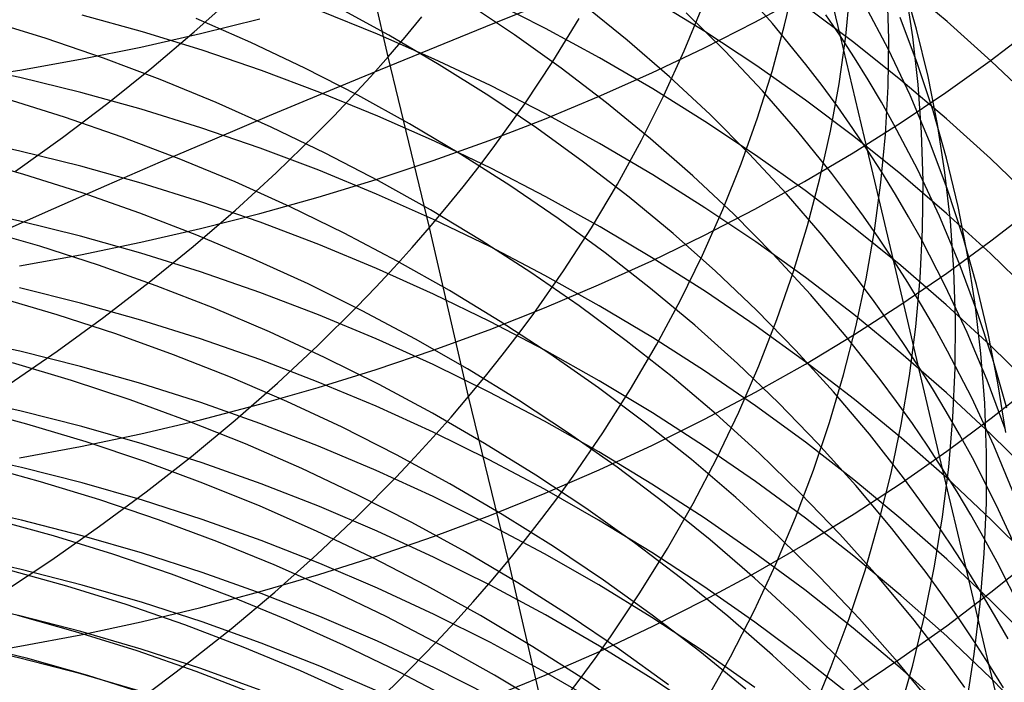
# Model space of a CAD drawing. Extents: x -383 to 1849, y -1185 to -529.
# Tile 492 of 656: x 457 to 465, y -1089 to -1084. Entities that reach past the tile are written whole.
import ezdxf

# ---------------------------------------------------------------- set-up
doc = ezdxf.new("R2010")
doc.units = 0
doc.layers.add('PREDEFINITO', color=7, linetype='CONTINUOUS')

msp = doc.modelspace()

# ---------------------------------------------------------------- linework, layer by layer
at = {"layer": 'PREDEFINITO'}
for p, q in [((463.7694, -1083.9401, 529.3497), (463.3246, -1082.0809, 526.6283)), ((460.2459, -1084.1007, 505.7718), (459.929, -1082.7317, 504.4226)), ((463.2383, -1083.8397, 531.5236), (462.9622, -1083.5276, 531.7777)), ((463.3342, -1083.8538, 513.4669), (463.4175, -1083.4922, 513.7891)), ((464.5993, -1083.8251, 614.5888), (464.2437, -1083.5271, 614.4309)), ((464.3623, -1083.8848, 522.8467), (464.2586, -1083.521, 523.157)), ((458.735, -1083.9065, 503.4276), (459.0533, -1083.6209, 503.6625)), ((463.1024, -1083.8296, 649.6774), (463.4897, -1083.6196, 649.4599)), ((463.81, -1083.9402, 515.8158), (463.847, -1083.5721, 516.1408)), ((464.1449, -1083.9599, 518.1747), (464.135, -1083.5895, 518.4983)), ((464.3334, -1083.944, 520.5174), (464.2767, -1083.5752, 520.8358)), ((461.2306, -1083.9292, 537.4853), (460.8565, -1083.6804, 537.6832)), ((461.4707, -1083.8781, 609.5516), (461.0412, -1083.6605, 609.4523)), ((461.506, -1083.6672, 438.0556), (461.0623, -1083.844, 437.9133)), ((462.108, -1083.9701, 535.4795), (461.7672, -1083.6947, 535.6984)), ((462.7128, -1083.9031, 611.2174), (462.3075, -1083.6526, 611.0971)), ((464.143, -1084.0434, 527.1276), (463.9598, -1083.6949, 527.4154)), ((460.1617, -1083.9223, 607.947), (459.7122, -1083.7405, 607.8684)), ((460.2497, -1083.9303, 539.4221), (459.8467, -1083.7108, 539.5981)), ((462.5516, -1084.0531, 510.8261), (462.6956, -1083.7023, 511.1372)), ((462.87, -1084.0567, 533.4016), (462.5661, -1083.7574, 533.6407)), ((463.8731, -1083.9894, 612.949), (463.4963, -1083.7089, 612.8074)), ((463.7694, -1083.9401, 529.3497), (463.6558, -1083.7733, 529.486)), ((457.5806, -1083.9581, 543.2106), (457.1268, -1083.8179, 543.335)), ((458.3326, -1083.9058, 606.3454), (457.8628, -1083.7765, 606.2924)), ((459.1769, -1083.9878, 541.2874), (458.7492, -1083.8002, 541.4409)), ((458.7852, -1083.9189, 652.6874), (459.2462, -1083.8038, 652.5634)), ((460.3792, -1083.9456, 505.9039), (460.5089, -1083.7892, 506.0382)), ((461.0623, -1083.844, 437.9133), (460.6215, -1084.0217, 437.7618)), ((461.5287, -1084.1355, 508.2546), (461.7326, -1083.802, 508.5468)), ((462.7056, -1084.0313, 649.8862), (463.1024, -1083.8296, 649.6774)), ((463.5003, -1084.1603, 531.266), (463.2383, -1083.8397, 531.5236)), ((464.3696, -1084.1536, 524.8524), (464.2339, -1083.793, 525.1535)), ((464.9435, -1084.1328, 614.7518), (464.5993, -1083.8251, 614.5888)), ((458.3195, -1084.0239, 652.8006), (458.7852, -1083.9189, 652.6874)), ((458.7981, -1084.0492, 606.404), (458.3326, -1083.9058, 606.3454)), ((458.4044, -1084.1863, 503.2021), (458.735, -1083.9065, 503.4276)), ((460.605, -1084.117, 608.0311), (460.1617, -1083.9223, 607.947)), ((461.8926, -1084.1078, 609.6563), (461.4707, -1083.8781, 609.5516)), ((463.109, -1084.1648, 611.3431), (462.7128, -1083.9031, 611.2174)), ((463.236, -1084.2146, 513.1487), (463.3342, -1083.8538, 513.4669)), ((464.4508, -1084.2528, 522.5357), (464.3623, -1083.8848, 522.8467)), ((464.9344, -1084.1314, 647.1851), (465.2671, -1083.8772, 646.932)), ((458.0288, -1084.1114, 543.08), (457.5806, -1083.9581, 543.2106)), ((459.5971, -1084.1875, 541.1284), (459.1769, -1083.9878, 541.2874)), ((460.2459, -1084.1007, 505.7718), (460.3792, -1083.9456, 505.9039)), ((460.6439, -1084.1611, 539.2408), (460.2497, -1083.9303, 539.4221)), ((461.5944, -1084.1884, 537.2826), (461.2306, -1083.9292, 537.4853)), ((462.4371, -1084.2552, 535.2561), (462.108, -1083.9701, 535.4795)), ((463.758, -1084.3089, 515.4933), (463.81, -1083.9402, 515.8158)), ((463.8792, -1084.1088, 529.2127), (463.7694, -1083.9401, 529.3497)), ((463.9802, -1084.826, 530.7406), (463.7694, -1083.9401, 529.3497)), ((464.2394, -1084.2803, 613.0958), (463.8731, -1083.9894, 612.949)), ((464.1397, -1084.3319, 517.8526), (464.1449, -1083.9599, 518.1747)), ((464.3749, -1084.3157, 520.1994), (464.3334, -1083.944, 520.5174)), ((457.8494, -1084.1186, 652.9027), (458.3195, -1084.0239, 652.8006)), ((459.2589, -1084.2062, 606.4683), (458.7981, -1084.0492, 606.404)), ((460.6215, -1084.0217, 437.7618), (460.1838, -1084.2003, 437.6012)), ((462.2997, -1084.2243, 650.0861), (462.7056, -1084.0313, 649.8862)), ((462.3929, -1084.4016, 510.5205), (462.5516, -1084.0531, 510.8261)), ((463.1607, -1084.365, 533.1587), (462.87, -1084.0567, 533.4016)), ((464.3108, -1084.3982, 526.8376), (464.143, -1084.0434, 527.1276)), ((457.3756, -1084.2029, 652.9935), (457.8494, -1084.1186, 652.9027)), ((458.4709, -1084.2775, 542.9435), (458.0288, -1084.1114, 543.08)), ((460.109, -1084.2545, 505.6418), (460.2459, -1084.1007, 505.7718)), ((460.5684, -1085.4288, 507.1601), (460.2459, -1084.1007, 505.7718)), ((461.0417, -1084.3242, 608.1207), (460.605, -1084.117, 608.0311)), ((461.3103, -1084.4653, 507.9694), (461.5287, -1084.1355, 508.2546)), ((462.3065, -1084.3491, 609.7664), (461.8926, -1084.1078, 609.6563)), ((463.9851, -1084.2795, 529.0749), (463.8792, -1084.1088, 529.2127)), ((464.49, -1084.5193, 524.5501), (464.3696, -1084.1536, 524.8524)), ((464.5898, -1084.378, 647.4306), (464.9344, -1084.1314, 647.1851)), ((465.2758, -1084.45, 614.9198), (464.9435, -1084.1328, 614.7518)), ((456.8985, -1084.2766, 653.0728), (457.3756, -1084.2029, 652.9935)), ((457.3775, -1084.2613, 604.9141), (456.9002, -1084.1598, 604.8749)), ((458.0619, -1084.46, 502.9862), (458.4044, -1084.1863, 503.2021)), ((459.7144, -1084.3768, 606.5381), (459.2589, -1084.2062, 606.4683)), ((460.0094, -1084.399, 540.9638), (459.5971, -1084.1875, 541.1284)), ((460.1838, -1084.2003, 437.6012), (459.7495, -1084.3796, 437.4314)), ((461.0287, -1084.4029, 539.0545), (460.6439, -1084.1611, 539.2408)), ((461.9474, -1084.4578, 537.0752), (461.5944, -1084.1884, 537.2826)), ((461.8853, -1084.4085, 650.2769), (462.2997, -1084.2243, 650.0861)), ((463.4958, -1084.4373, 611.474), (463.109, -1084.1648, 611.3431)), ((463.1229, -1084.5742, 512.8346), (463.236, -1084.2146, 513.1487)), ((463.6259, -1084.3237, 531.1358), (463.5003, -1084.1603, 531.266)), ((457.8515, -1084.3774, 604.9589), (457.3775, -1084.2613, 604.9141)), ((458.9065, -1084.4561, 542.8012), (458.4709, -1084.2775, 542.9435)), ((459.9687, -1084.4071, 505.514), (460.109, -1084.2545, 505.6418)), ((462.7541, -1084.5497, 535.0285), (462.4371, -1084.2552, 535.2561)), ((463.691, -1084.6775, 515.1739), (463.758, -1084.3089, 515.4933)), ((464.0872, -1084.4519, 528.9364), (463.9851, -1084.2795, 529.0749)), ((464.5948, -1084.5812, 613.2476), (464.2394, -1084.2803, 613.0958)), ((464.5241, -1084.6244, 522.2246), (464.4508, -1084.2528, 522.5357)), ((458.3217, -1084.5078, 605.0093), (457.8515, -1084.3774, 604.9589)), ((459.7495, -1084.3796, 437.4314), (459.3189, -1084.5594, 437.2527)), ((460.1642, -1084.5605, 606.6133), (459.7144, -1084.3768, 606.5381)), ((461.4712, -1084.5438, 608.2157), (461.0417, -1084.3242, 608.1207)), ((462.7118, -1084.602, 609.8817), (462.3065, -1084.3491, 609.7664)), ((463.4378, -1084.682, 532.9119), (463.1607, -1084.365, 533.1587)), ((463.7478, -1084.4891, 531.0049), (463.6259, -1084.3237, 531.1358)), ((464.1194, -1084.7052, 517.5324), (464.1397, -1084.3319, 517.8526)), ((464.2338, -1084.6168, 647.6683), (464.5898, -1084.378, 647.4306)), ((464.4011, -1084.6899, 519.8822), (464.3749, -1084.3157, 520.1994)), ((457.7256, -1084.5694, 544.5726), (457.2714, -1084.4272, 544.6919)), ((457.7081, -1084.7275, 502.7799), (458.0619, -1084.46, 502.9862)), ((459.3352, -1084.6471, 542.6532), (458.9065, -1084.4561, 542.8012)), ((459.8249, -1084.5583, 505.3885), (459.9687, -1084.4071, 505.514)), ((460.4132, -1084.6219, 540.794), (460.0094, -1084.399, 540.9638)), ((461.4037, -1084.6555, 538.8632), (461.0287, -1084.4029, 539.0545)), ((461.0775, -1084.791, 507.6917), (461.3103, -1084.4653, 507.9694)), ((461.4628, -1084.5838, 650.4585), (461.8853, -1084.4085, 650.2769)), ((462.2893, -1084.7373, 536.8632), (461.9474, -1084.4578, 537.0752)), ((462.2195, -1084.7475, 510.2206), (462.3929, -1084.4016, 510.5205)), ((463.8725, -1084.7206, 611.61), (463.4958, -1084.4373, 611.474)), ((464.1854, -1084.6261, 528.7973), (464.0872, -1084.4519, 528.9364)), ((464.4632, -1084.7591, 526.5457), (464.3108, -1084.3982, 526.8376)), ((458.7877, -1084.6523, 605.0651), (458.3217, -1084.5078, 605.0093)), ((463.8659, -1084.6566, 530.8731), (463.7478, -1084.4891, 531.0049)), ((464.5951, -1084.8896, 524.2468), (464.49, -1084.5193, 524.5501)), ((458.1741, -1084.7247, 544.4473), (457.7256, -1084.5694, 544.5726)), ((459.3189, -1084.5594, 437.2527), (458.8922, -1084.7398, 437.0651)), ((459.6776, -1084.7081, 505.2652), (459.8249, -1084.5583, 505.3885)), ((460.6079, -1084.7572, 606.6938), (460.1642, -1084.5605, 606.6133)), ((461.0327, -1084.7499, 650.6305), (461.4628, -1084.5838, 650.4585)), ((461.8931, -1084.7755, 608.3159), (461.4712, -1084.5438, 608.2157)), ((463.1081, -1084.8661, 610.0022), (462.7118, -1084.602, 609.8817)), ((463.0583, -1084.8536, 534.7968), (462.7541, -1084.5497, 535.0285)), ((462.9951, -1084.9324, 512.525), (463.1229, -1084.5742, 512.8346)), ((463.8669, -1084.8476, 647.8981), (464.2338, -1084.6168, 647.6683)), ((464.9388, -1084.8919, 613.4045), (464.5948, -1084.5812, 613.2476)), ((459.2489, -1084.8107, 605.1262), (458.7877, -1084.6523, 605.0651)), ((459.7563, -1084.8502, 542.4998), (459.3352, -1084.6471, 542.6532)), ((460.8083, -1084.8562, 540.619), (460.4132, -1084.6219, 540.794)), ((461.7684, -1084.9186, 538.6672), (461.4037, -1084.6555, 538.8632)), ((463.7009, -1085.0075, 532.6617), (463.4378, -1084.682, 532.9119)), ((463.6091, -1085.0457, 514.8579), (463.691, -1084.6775, 515.1739)), ((463.9802, -1084.826, 530.7406), (463.8659, -1084.6566, 530.8731)), ((464.3702, -1084.9797, 528.5173), (464.1854, -1084.6261, 528.7973)), ((464.4123, -1085.066, 519.5662), (464.4011, -1084.6899, 519.8822)), ((464.5821, -1084.9993, 521.9135), (464.5241, -1084.6244, 522.2246)), ((457.3769, -1084.8339, 603.5703), (456.8996, -1084.7317, 603.5332)), ((457.3433, -1084.9885, 502.5834), (457.7081, -1084.7275, 502.7799)), ((458.6167, -1084.893, 544.3163), (458.1741, -1084.7247, 544.4473)), ((458.8922, -1084.7398, 437.0651), (458.4696, -1084.9206, 436.8687)), ((459.3733, -1085.0036, 505.0254), (459.6776, -1084.7081, 505.2652)), ((460.5954, -1084.9067, 650.7929), (461.0327, -1084.7499, 650.6305)), ((461.0448, -1084.9666, 606.7795), (460.6079, -1084.7572, 606.6938)), ((462.0315, -1085.0903, 509.927), (462.2195, -1084.7475, 510.2206)), ((462.6194, -1085.0265, 536.647), (462.2893, -1084.7373, 536.8632)), ((464.2388, -1085.0142, 611.751), (463.8725, -1084.7206, 611.61)), ((464.0841, -1085.0792, 517.2145), (464.1194, -1084.7052, 517.5324)), ((464.6003, -1085.1254, 526.2522), (464.4632, -1084.7591, 526.5457)), ((457.851, -1084.9507, 603.6128), (457.3769, -1084.8339, 603.5703)), ((459.7049, -1084.9826, 605.1926), (459.2489, -1084.8107, 605.1262)), ((460.9556, -1084.9523, 507.5557), (461.0775, -1084.791, 507.6917)), ((462.307, -1085.019, 608.4212), (461.8931, -1084.7755, 608.3159)), ((463.4896, -1085.0703, 648.1198), (463.8669, -1084.8476, 647.8981)), ((464.0907, -1084.9973, 530.6074), (463.9802, -1084.826, 530.7406)), ((464.1829, -1085.6832, 532.1515), (463.9802, -1084.826, 530.7406)), ((457.4087, -1085.0151, 546.0591), (456.949, -1084.8841, 546.1677)), ((458.4696, -1084.9206, 436.8687), (458.0514, -1085.1018, 436.6636)), ((459.0527, -1085.0739, 544.1797), (458.6167, -1084.893, 544.3163)), ((460.1696, -1085.0652, 542.3411), (459.7563, -1084.8502, 542.4998)), ((460.1516, -1085.0539, 650.9453), (460.5954, -1084.9067, 650.7929)), ((461.1939, -1085.1016, 540.4391), (460.8083, -1084.8562, 540.619)), ((462.1223, -1085.1921, 538.4666), (461.7684, -1084.9186, 538.6672)), ((463.3495, -1085.1665, 534.5612), (463.0583, -1084.8536, 534.7968)), ((463.4948, -1085.1412, 610.1276), (463.1081, -1084.8661, 610.0022)), ((464.685, -1085.2641, 523.9429), (464.5951, -1084.8896, 524.2468)), ((465.2709, -1085.2123, 613.5662), (464.9388, -1084.8919, 613.4045)), ((458.3213, -1085.082, 603.6605), (457.851, -1084.9507, 603.6128)), ((460.1552, -1085.1679, 605.2642), (459.7049, -1084.9826, 605.1926)), ((460.8301, -1085.1123, 507.4218), (460.9556, -1084.9523, 507.5557)), ((461.4747, -1085.1884, 606.8702), (461.0448, -1084.9666, 606.7795)), ((462.8524, -1085.2886, 512.2204), (462.9951, -1084.9324, 512.525)), ((464.1973, -1085.1705, 530.4734), (464.0907, -1084.9973, 530.6074)), ((464.5396, -1085.3396, 528.2352), (464.3702, -1084.9797, 528.5173)), ((464.6249, -1085.377, 521.6028), (464.5821, -1084.9993, 521.9135)), ((457.8634, -1085.1596, 545.9446), (457.4087, -1085.0151, 546.0591)), ((459.4818, -1085.2673, 544.0377), (459.0527, -1085.0739, 544.1797)), ((459.0561, -1085.2934, 504.7947), (459.3733, -1085.0036, 505.0254)), ((459.7015, -1085.1914, 651.0877), (460.1516, -1085.0539, 650.9453)), ((460.5744, -1085.2918, 542.1773), (460.1696, -1085.0652, 542.3411)), ((462.7123, -1085.2741, 608.5315), (462.307, -1085.019, 608.4212)), ((462.9374, -1085.3253, 536.4266), (462.6194, -1085.0265, 536.647)), ((463.1022, -1085.2846, 648.3331), (463.4896, -1085.0703, 648.1198)), ((463.5124, -1085.4131, 514.5457), (463.6091, -1085.0457, 514.8579)), ((463.827, -1085.1734, 532.5353), (463.7009, -1085.0075, 532.6617)), ((464.0339, -1085.4536, 516.8991), (464.0841, -1085.0792, 517.2145)), ((464.5942, -1085.318, 611.8969), (464.2388, -1085.0142, 611.751)), ((464.4083, -1085.4437, 519.2517), (464.4123, -1085.066, 519.5662)), ((458.0514, -1085.1018, 436.6636), (457.6379, -1085.2831, 436.4499)), ((458.7873, -1085.2275, 603.7135), (458.3213, -1085.082, 603.6605)), ((460.701, -1085.2712, 507.2899), (460.8301, -1085.1123, 507.4218)), ((461.5698, -1085.3579, 540.2545), (461.1939, -1085.1016, 540.4391)), ((461.8288, -1085.4296, 509.64), (462.0315, -1085.0903, 509.927)), ((463.8716, -1085.427, 610.258), (463.4948, -1085.1412, 610.1276)), ((464.7221, -1085.4969, 525.9575), (464.6003, -1085.1254, 526.2522)), ((458.3125, -1085.3174, 545.8245), (457.8634, -1085.1596, 545.9446)), ((459.2485, -1085.3869, 603.7714), (458.7873, -1085.2275, 603.7135)), ((459.2457, -1085.319, 651.2199), (459.7015, -1085.1914, 651.0877)), ((460.5994, -1085.3661, 605.3407), (460.1552, -1085.1679, 605.2642)), ((461.8969, -1085.4224, 606.966), (461.4747, -1085.1884, 606.8702)), ((462.4651, -1085.4756, 538.2616), (462.1223, -1085.1921, 538.4666)), ((463.6272, -1085.4882, 534.322), (463.3495, -1085.1665, 534.5612)), ((463.9494, -1085.3413, 532.4081), (463.827, -1085.1734, 532.5353)), ((464.3, -1085.3456, 530.3388), (464.1973, -1085.1705, 530.4734)), ((457.3757, -1085.378, 602.2147), (456.8986, -1085.2755, 602.1798)), ((457.6379, -1085.2831, 436.4499), (457.2292, -1085.4645, 436.2278)), ((458.7265, -1085.5772, 504.5733), (459.0561, -1085.2934, 504.7947)), ((459.9034, -1085.4729, 543.8904), (459.4818, -1085.2673, 544.0377)), ((460.5684, -1085.4288, 507.1601), (460.701, -1085.2712, 507.2899)), ((460.9705, -1085.5297, 542.0085), (460.5744, -1085.2918, 542.1773)), ((462.695, -1085.6424, 511.9211), (462.8524, -1085.2886, 512.2204)), ((462.7053, -1085.4903, 648.5379), (463.1022, -1085.2846, 648.3331)), ((463.1085, -1085.5406, 608.6467), (462.7123, -1085.2741, 608.5315)), ((464.7596, -1085.6423, 523.6388), (464.685, -1085.2641, 523.9429)), ((464.9409, -1085.533, 645.8292), (465.2737, -1085.2736, 645.5809)), ((457.8495, -1085.4952, 602.2548), (457.3757, -1085.378, 602.2147)), ((458.7556, -1085.4881, 545.6988), (458.3125, -1085.3174, 545.8245)), ((458.7848, -1085.4365, 651.3416), (459.2457, -1085.319, 651.2199)), ((461.0369, -1085.5772, 605.4223), (460.5994, -1085.3661, 605.3407)), ((461.9354, -1085.6247, 540.0653), (461.5698, -1085.3579, 540.2545)), ((463.2428, -1085.6335, 536.2023), (462.9374, -1085.3253, 536.4266)), ((464.0681, -1085.5113, 532.2802), (463.9494, -1085.3413, 532.4081)), ((464.3989, -1085.5224, 530.2035), (464.3, -1085.3456, 530.3388)), ((464.6936, -1085.7054, 527.9513), (464.5396, -1085.3396, 528.2352)), ((464.9382, -1085.6318, 612.0476), (464.5942, -1085.318, 611.8969)), ((464.6526, -1085.7572, 521.293), (464.6249, -1085.377, 521.6028)), ((457.5326, -1085.5746, 547.4383), (457.072, -1085.4416, 547.5422)), ((458.3191, -1085.5436, 651.4526), (458.7848, -1085.4365, 651.3416)), ((459.7046, -1085.56, 603.8344), (459.2485, -1085.3869, 603.7714)), ((460.4321, -1085.5851, 507.0325), (460.5684, -1085.4288, 507.1601)), ((460.8726, -1086.7446, 508.5652), (460.5684, -1085.4288, 507.1601)), ((461.6115, -1085.7652, 509.3599), (461.8288, -1085.4296, 509.64)), ((462.311, -1085.6684, 607.0666), (461.8969, -1085.4224, 606.966)), ((463.4007, -1085.7792, 514.2375), (463.5124, -1085.4131, 514.5457)), ((464.238, -1085.7233, 610.3931), (463.8716, -1085.427, 610.258)), ((463.9686, -1085.8279, 516.5867), (464.0339, -1085.4536, 516.8991)), ((464.3893, -1085.8226, 518.939), (464.4083, -1085.4437, 519.2517)), ((458.3195, -1085.627, 602.2998), (457.8495, -1085.4952, 602.2548)), ((459.1923, -1085.6717, 545.5678), (458.7556, -1085.4881, 545.6988)), ((460.3171, -1085.6905, 543.738), (459.9034, -1085.4729, 543.8904)), ((461.3572, -1085.7789, 541.8351), (460.9705, -1085.5297, 542.0085)), ((462.2994, -1085.6872, 648.734), (462.7053, -1085.4903, 648.5379)), ((462.7962, -1085.7691, 538.0525), (462.4651, -1085.4756, 538.2616)), ((463.8908, -1085.8186, 534.0794), (463.6272, -1085.4882, 534.322)), ((464.1829, -1085.6832, 532.1515), (464.0681, -1085.5113, 532.2802)), ((464.5851, -1085.8812, 529.9313), (464.3989, -1085.5224, 530.2035)), ((464.5962, -1085.7847, 646.07), (464.9409, -1085.533, 645.8292)), ((464.8286, -1085.8729, 525.6619), (464.7221, -1085.4969, 525.9575)), ((457.9882, -1085.7212, 547.3288), (457.5326, -1085.5746, 547.4383)), ((457.8491, -1085.6404, 651.5527), (458.3191, -1085.5436, 651.4526)), ((458.385, -1085.8547, 504.3613), (458.7265, -1085.5772, 504.5733)), ((460.155, -1085.7466, 603.9022), (459.7046, -1085.56, 603.8344)), ((460.2923, -1085.74, 506.907), (460.4321, -1085.5851, 507.0325)), ((461.4672, -1085.8009, 605.5086), (461.0369, -1085.5772, 605.4223)), ((463.4953, -1085.8181, 608.7667), (463.1085, -1085.5406, 608.6467)), ((457.3753, -1085.7264, 651.6418), (457.8491, -1085.6404, 651.5527)), ((458.7852, -1085.7731, 602.3496), (458.3195, -1085.627, 602.2998)), ((459.622, -1085.8678, 545.4316), (459.1923, -1085.6717, 545.5678)), ((460.7225, -1085.9198, 543.5807), (460.3171, -1085.6905, 543.738)), ((461.885, -1085.8753, 648.9212), (462.2994, -1085.6872, 648.734)), ((462.2903, -1085.902, 539.8717), (461.9354, -1085.6247, 540.0653)), ((462.7166, -1085.926, 607.172), (462.311, -1085.6684, 607.0666)), ((462.5229, -1085.9935, 511.6275), (462.695, -1085.6424, 511.9211)), ((463.5351, -1085.9507, 535.9742), (463.2428, -1085.6335, 536.2023)), ((464.2939, -1085.8571, 532.0221), (464.1829, -1085.6832, 532.1515)), ((464.5647, -1087.3064, 535.0286), (464.1829, -1085.6832, 532.1515)), ((464.819, -1086.0238, 523.3347), (464.7596, -1085.6423, 523.6388)), ((465.2703, -1085.9552, 612.2029), (464.9382, -1085.6318, 612.0476)), ((458.4383, -1085.8811, 547.2138), (457.9882, -1085.7212, 547.3288)), ((460.149, -1085.8936, 506.7837), (460.2923, -1085.74, 506.907)), ((460.5992, -1085.9462, 603.9748), (460.155, -1085.7466, 603.9022)), ((461.3797, -1086.0964, 509.0871), (461.6115, -1085.7652, 509.3599)), ((463.1151, -1086.0722, 537.8394), (462.7962, -1085.7691, 538.0525)), ((464.5934, -1086.0299, 610.5329), (464.238, -1085.7233, 610.3931)), ((464.6651, -1086.1393, 520.9842), (464.6526, -1085.7572, 521.293)), ((464.8322, -1086.0768, 527.6659), (464.6936, -1085.7054, 527.9513)), ((459.2462, -1085.9332, 602.4043), (458.7852, -1085.7731, 602.3496)), ((461.7341, -1086.039, 541.657), (461.3572, -1085.7789, 541.8351)), ((461.89, -1086.0368, 605.5997), (461.4672, -1085.8009, 605.5086)), ((463.2743, -1086.1437, 513.9339), (463.4007, -1085.7792, 514.2375)), ((463.8721, -1086.1065, 608.8914), (463.4953, -1085.8181, 608.7667)), ((463.8884, -1086.2018, 516.2775), (463.9686, -1085.8279, 516.5867)), ((464.0172, -1085.987, 533.9568), (463.8908, -1085.8186, 534.0794)), ((464.2401, -1086.0284, 646.3033), (464.5962, -1085.7847, 646.07)), ((464.3552, -1086.2022, 518.6284), (464.3893, -1085.8226, 518.939)), ((457.8489, -1086.016, 600.8872), (457.3751, -1085.898, 600.8495)), ((458.0322, -1086.1258, 504.1588), (458.385, -1085.8547, 504.3613)), ((458.8824, -1086.0542, 547.0935), (458.4383, -1085.8811, 547.2138)), ((460.0443, -1086.0762, 545.2903), (459.622, -1085.8678, 545.4316)), ((460.0024, -1086.0458, 506.6626), (460.149, -1085.8936, 506.7837)), ((461.119, -1086.1607, 543.4187), (460.7225, -1085.9198, 543.5807)), ((461.4625, -1086.0541, 649.0993), (461.885, -1085.8753, 648.9212)), ((462.6341, -1086.1894, 539.6738), (462.2903, -1085.902, 539.8717)), ((464.4011, -1086.0329, 531.8919), (464.2939, -1085.8571, 532.0221)), ((464.7559, -1086.2465, 529.6569), (464.5851, -1085.8812, 529.9313)), ((464.9198, -1086.2532, 525.3657), (464.8286, -1085.8729, 525.6619)), ((457.6685, -1086.1076, 548.8269), (457.2077, -1085.9726, 548.9261)), ((459.702, -1086.1071, 602.4636), (459.2462, -1085.9332, 602.4043)), ((461.0367, -1086.1588, 604.0521), (460.5992, -1085.9462, 603.9748)), ((462.336, -1086.3415, 511.34), (462.5229, -1085.9935, 511.6275)), ((463.1131, -1086.195, 607.2821), (462.7166, -1085.926, 607.172)), ((463.814, -1086.2769, 535.7427), (463.5351, -1085.9507, 535.9742)), ((464.1399, -1086.1574, 533.8335), (464.0172, -1085.987, 533.9568)), ((458.3189, -1086.1486, 600.9296), (457.8489, -1086.016, 600.8872)), ((459.3202, -1086.2402, 546.9681), (458.8824, -1086.0542, 547.0935)), ((459.699, -1086.3459, 506.427), (460.0024, -1086.0458, 506.6626)), ((460.4587, -1086.2967, 545.1441), (460.0443, -1086.0762, 545.2903)), ((461.0324, -1086.2237, 649.2681), (461.4625, -1086.0541, 649.0993)), ((462.1008, -1086.3097, 541.4745), (461.7341, -1086.039, 541.657)), ((462.3047, -1086.2847, 605.6955), (461.89, -1086.0368, 605.5997)), ((463.4215, -1086.3847, 537.6224), (463.1151, -1086.0722, 537.8394)), ((463.873, -1086.2641, 646.5287), (464.2401, -1086.0284, 646.3033)), ((464.5044, -1086.2105, 531.7612), (464.4011, -1086.0329, 531.8919)), ((464.9375, -1086.3465, 610.6773), (464.5934, -1086.0299, 610.5329)), ((464.8633, -1086.4082, 523.0311), (464.819, -1086.0238, 523.3347)), ((458.1243, -1086.2563, 548.7224), (457.6685, -1086.1076, 548.8269)), ((457.6685, -1086.3903, 503.9658), (458.0322, -1086.1258, 504.1588)), ((458.7846, -1086.2956, 600.9766), (458.3189, -1086.1486, 600.9296)), ((460.1521, -1086.2945, 602.5276), (459.702, -1086.1071, 602.4636)), ((461.2584, -1086.2603, 508.9536), (461.3797, -1086.0964, 509.0871)), ((463.1331, -1086.5062, 513.6351), (463.2743, -1086.1437, 513.9339)), ((464.2385, -1086.4054, 609.0206), (463.8721, -1086.1065, 608.8914)), ((464.6625, -1086.523, 520.6769), (464.6651, -1086.1393, 520.9842)), ((464.9555, -1086.4532, 527.3793), (464.8322, -1086.0768, 527.6659)), ((460.5951, -1086.3837, 649.4274), (461.0324, -1086.2237, 649.2681)), ((461.4671, -1086.384, 604.134), (461.0367, -1086.1588, 604.0521)), ((461.5063, -1086.4128, 543.252), (461.119, -1086.1607, 543.4187)), ((462.9661, -1086.4868, 539.472), (462.6341, -1086.1894, 539.6738)), ((463.5002, -1086.4752, 607.3968), (463.1131, -1086.195, 607.2821)), ((463.7934, -1086.5749, 515.972), (463.8884, -1086.2018, 516.2775)), ((464.2589, -1086.3299, 533.7094), (464.1399, -1086.1574, 533.8335)), ((464.306, -1086.5822, 518.3204), (464.3552, -1086.2022, 518.6284)), ((464.6038, -1086.39, 531.6298), (464.5044, -1086.2105, 531.7612)), ((457.3761, -1086.3914, 599.4745), (456.899, -1086.2876, 599.4436)), ((458.5745, -1086.4185, 548.6126), (458.1243, -1086.2563, 548.7224)), ((459.2456, -1086.4567, 601.0281), (458.7846, -1086.2956, 600.9766)), ((459.751, -1086.4389, 546.8376), (459.3202, -1086.2402, 546.9681)), ((460.596, -1086.4951, 602.5961), (460.1521, -1086.2945, 602.5276)), ((460.8649, -1086.529, 544.9932), (460.4587, -1086.2967, 545.1441)), ((461.1334, -1086.423, 508.8221), (461.2584, -1086.2603, 508.9536)), ((462.7108, -1086.5444, 605.7958), (462.3047, -1086.2847, 605.6955)), ((463.4955, -1086.4914, 646.7463), (463.873, -1086.2641, 646.5287)), ((464.0788, -1086.6117, 535.5077), (463.814, -1086.2769, 535.7427)), ((464.9113, -1086.6177, 529.3809), (464.7559, -1086.2465, 529.6569)), ((464.9958, -1086.6372, 525.0692), (464.9198, -1086.2532, 525.3657)), ((459.3828, -1086.6401, 506.2004), (459.699, -1086.3459, 506.427)), ((462.4567, -1086.591, 541.2878), (462.1008, -1086.3097, 541.4745)), ((462.1346, -1086.6859, 511.0588), (462.336, -1086.3415, 511.34)), ((464.374, -1086.5044, 533.5845), (464.2589, -1086.3299, 533.7094)), ((465.2696, -1086.6728, 610.8261), (464.9375, -1086.3465, 610.6773)), ((457.2943, -1086.6479, 503.7826), (457.6685, -1086.3903, 503.9658)), ((457.8498, -1086.5101, 599.5099), (457.3761, -1086.3914, 599.4745)), ((459.0188, -1086.5939, 548.4978), (458.5745, -1086.4185, 548.6126)), ((459.7014, -1086.6317, 601.084), (459.2456, -1086.4567, 601.0281)), ((460.1744, -1086.6499, 546.7024), (459.751, -1086.4389, 546.8376)), ((460.1513, -1086.534, 649.577), (460.5951, -1086.3837, 649.4274)), ((461.0048, -1086.5845, 508.6926), (461.1334, -1086.423, 508.8221)), ((461.8899, -1086.6216, 604.2205), (461.4671, -1086.384, 604.134)), ((461.8838, -1086.676, 543.081), (461.5063, -1086.4128, 543.252)), ((463.7148, -1086.7064, 537.4019), (463.4215, -1086.3847, 537.6224)), ((464.5939, -1086.7148, 609.1544), (464.2385, -1086.4054, 609.0206)), ((464.7911, -1086.754, 531.3653), (464.6038, -1086.39, 531.6298)), ((464.8923, -1086.795, 522.7282), (464.8633, -1086.4082, 523.0311)), ((465.0635, -1086.8343, 527.0918), (464.9555, -1086.4532, 527.3793)), ((457.7804, -1086.6188, 550.2257), (457.3186, -1086.4814, 550.3203)), ((458.3198, -1086.6435, 599.5497), (457.8498, -1086.5101, 599.5099)), ((459.7012, -1086.6743, 649.7168), (460.1513, -1086.534, 649.577)), ((461.0332, -1086.7087, 602.6691), (460.596, -1086.4951, 602.5961)), ((461.2622, -1086.7729, 544.8378), (460.8649, -1086.529, 544.9932)), ((463.2861, -1086.7938, 539.2663), (462.9661, -1086.4868, 539.472)), ((462.9771, -1086.8661, 513.3415), (463.1331, -1086.5062, 513.6351)), ((463.1079, -1086.7102, 646.9556), (463.4955, -1086.4914, 646.7463)), ((463.8772, -1086.7663, 607.5159), (463.5002, -1086.4752, 607.3968)), ((464.4854, -1086.6809, 533.4589), (464.374, -1086.5044, 533.5845)), ((464.6449, -1086.9079, 520.3714), (464.6625, -1086.523, 520.6769)), ((459.4567, -1086.7824, 548.3781), (459.0188, -1086.5939, 548.4978)), ((460.8726, -1086.7446, 508.5652), (461.0048, -1086.5845, 508.6926)), ((462.8015, -1086.8824, 541.0971), (462.4567, -1086.591, 541.2878)), ((463.1079, -1086.8156, 605.9005), (462.7108, -1086.5444, 605.7958)), ((463.6834, -1086.9466, 515.6706), (463.7934, -1086.5749, 515.972)), ((464.2058, -1086.7823, 535.3891), (464.0788, -1086.6117, 535.5077)), ((464.2419, -1086.962, 518.0153), (464.306, -1086.5822, 518.3204)), ((458.2372, -1086.77, 550.126), (457.7804, -1086.6188, 550.2257)), ((458.7855, -1086.7915, 599.5937), (458.3198, -1086.6435, 599.5497)), ((459.0541, -1086.9281, 505.9829), (459.3828, -1086.6401, 506.2004)), ((459.2455, -1086.8046, 649.8465), (459.7012, -1086.6743, 649.7168)), ((460.1515, -1086.8202, 601.1443), (459.7014, -1086.6317, 601.084)), ((460.59, -1086.8732, 546.5624), (460.1744, -1086.6499, 546.7024)), ((462.251, -1086.95, 542.9057), (461.8838, -1086.676, 543.081)), ((462.3046, -1086.8713, 604.3113), (461.8899, -1086.6216, 604.2205)), ((461.9185, -1087.0264, 510.7845), (462.1346, -1086.6859, 511.0588)), ((464.5929, -1086.8593, 533.3327), (464.4854, -1086.6809, 533.4589)), ((465.0514, -1086.9945, 529.1034), (464.9113, -1086.6177, 529.3809)), ((464.9421, -1086.9134, 644.4533), (465.2749, -1086.6491, 644.2102)), ((465.0566, -1087.0244, 524.7728), (464.9958, -1086.6372, 525.0692)), ((457.3875, -1086.8578, 598.0911), (456.9108, -1086.7534, 598.0622)), ((460.7368, -1086.9033, 508.4399), (460.8726, -1086.7446, 508.5652)), ((461.1828, -1088.0202, 510.0058), (460.8726, -1086.7446, 508.5652)), ((461.4634, -1086.9351, 602.7464), (461.0332, -1086.7087, 602.6691)), ((462.7109, -1086.9202, 647.1567), (463.1079, -1086.7102, 646.9556)), ((463.9946, -1087.0371, 537.1779), (463.7148, -1086.7064, 537.4019)), ((464.2438, -1087.0681, 607.6394), (463.8772, -1086.7663, 607.5159)), ((464.9379, -1087.0341, 609.2925), (464.5939, -1086.7148, 609.1544)), ((464.963, -1087.1245, 531.0989), (464.7911, -1086.754, 531.3653)), ((457.4305, -1086.9581, 551.7252), (456.9638, -1086.8331, 551.8099)), ((458.6886, -1086.9348, 550.0213), (458.2372, -1086.77, 550.126)), ((458.7845, -1086.9245, 649.9659), (459.2455, -1086.8046, 649.8465)), ((459.2465, -1086.9536, 599.6421), (458.7855, -1086.7915, 599.5937)), ((459.8877, -1086.9835, 548.2536), (459.4567, -1086.7824, 548.3781)), ((460.5954, -1087.0221, 601.2088), (460.1515, -1086.8202, 601.1443)), ((461.6502, -1087.0282, 544.6779), (461.2622, -1086.7729, 544.8378)), ((463.4955, -1087.0981, 606.0096), (463.1079, -1086.8156, 605.9005)), ((463.5935, -1087.1104, 539.0569), (463.2861, -1086.7938, 539.2663)), ((464.3292, -1086.9549, 535.2696), (464.2058, -1086.7823, 535.3891)), ((464.9063, -1087.1837, 522.4263), (464.8923, -1086.795, 522.7282)), ((457.8609, -1086.9773, 598.1241), (457.3875, -1086.8578, 598.0911)), ((460.9972, -1087.1084, 546.4179), (460.59, -1086.8732, 546.5624)), ((460.5975, -1087.0607, 508.3167), (460.7368, -1086.9033, 508.4399)), ((462.7108, -1087.1329, 604.4064), (462.3046, -1086.8713, 604.3113)), ((463.1347, -1087.1839, 540.9024), (462.8015, -1086.8824, 541.0971)), ((462.8064, -1087.2232, 513.0534), (462.9771, -1086.8661, 513.3415)), ((464.6965, -1087.0396, 533.2058), (464.5929, -1086.8593, 533.3327)), ((464.5975, -1087.1699, 644.6893), (464.9421, -1086.9134, 644.4533)), ((464.6122, -1087.2934, 520.068), (464.6449, -1086.9079, 520.3714)), ((457.8928, -1087.0974, 551.6354), (457.4305, -1086.9581, 551.7252)), ((458.3304, -1087.1116, 598.1613), (457.8609, -1086.9773, 598.1241)), ((458.3188, -1087.034, 650.0748), (458.7845, -1086.9245, 649.9659)), ((459.134, -1087.1129, 549.9118), (458.6886, -1086.9348, 550.0213)), ((458.7134, -1087.2098, 505.7745), (459.0541, -1086.9281, 505.9829)), ((459.7022, -1087.1296, 599.6945), (459.2465, -1086.9536, 599.6421)), ((460.3113, -1087.1972, 548.1245), (459.8877, -1086.9835, 548.2536)), ((461.8859, -1087.1739, 602.8279), (461.4634, -1086.9351, 602.7464)), ((462.6076, -1087.2346, 542.7262), (462.251, -1086.95, 542.9057)), ((462.3048, -1087.1214, 647.3491), (462.7109, -1086.9202, 647.1567)), ((463.5586, -1087.3166, 515.3735), (463.6834, -1086.9466, 515.6706)), ((464.1629, -1087.3414, 517.7134), (464.2419, -1086.962, 518.0153)), ((464.4488, -1087.1297, 535.1495), (464.3292, -1086.9549, 535.2696)), ((457.8489, -1087.1327, 650.1732), (458.3188, -1087.034, 650.0748)), ((460.4546, -1087.2167, 508.1957), (460.5975, -1087.0607, 508.3167)), ((461.0326, -1087.2371, 601.2776), (460.5954, -1087.0221, 601.2088)), ((462.0286, -1087.2946, 544.5138), (461.6502, -1087.0282, 544.6779)), ((461.6878, -1087.3626, 510.5173), (461.9185, -1087.0264, 510.7845)), ((464.2604, -1087.3766, 536.9506), (463.9946, -1087.0371, 537.1779)), ((464.5995, -1087.3803, 607.7671), (464.2438, -1087.0681, 607.6394)), ((464.7964, -1087.2217, 533.0783), (464.6965, -1087.0396, 533.2058)), ((465.2701, -1087.3634, 609.4348), (464.9379, -1087.0341, 609.2925)), ((457.3751, -1087.2206, 650.2606), (457.8489, -1087.1327, 650.1732)), ((458.3501, -1087.2505, 551.5408), (457.8928, -1087.0974, 551.6354)), ((458.7957, -1087.2604, 598.2025), (458.3304, -1087.1116, 598.1613)), ((459.5731, -1087.3041, 549.7976), (459.134, -1087.1129, 549.9118)), ((460.1523, -1087.3194, 599.7511), (459.7022, -1087.1296, 599.6945)), ((461.3957, -1087.3552, 546.269), (460.9972, -1087.1084, 546.4179)), ((461.8901, -1087.3134, 647.5329), (462.3048, -1087.1214, 647.3491)), ((463.1079, -1087.4061, 604.5058), (462.7108, -1087.1329, 604.4064)), ((463.8731, -1087.3916, 606.1229), (463.4955, -1087.0981, 606.0096)), ((463.8879, -1087.4362, 538.844), (463.5935, -1087.1104, 539.0569)), ((464.5647, -1087.3064, 535.0286), (464.4488, -1087.1297, 535.1495)), ((465.1195, -1087.501, 530.8307), (464.963, -1087.1245, 531.0989)), ((457.3885, -1087.2963, 596.6974), (456.9118, -1087.1914, 596.6706)), ((458.3614, -1087.4849, 505.5755), (458.7134, -1087.2098, 505.7745)), ((460.3084, -1087.3712, 508.0768), (460.4546, -1087.2167, 508.1957)), ((460.7271, -1087.4232, 547.9908), (460.3113, -1087.1972, 548.1245)), ((462.3003, -1087.425, 602.9136), (461.8859, -1087.1739, 602.8279)), ((462.621, -1087.577, 512.7713), (462.8064, -1087.2232, 513.0534)), ((463.4558, -1087.4951, 540.7041), (463.1347, -1087.1839, 540.9024)), ((464.2414, -1087.4182, 644.9178), (464.5975, -1087.1699, 644.6893)), ((464.9844, -1087.5911, 532.8216), (464.7964, -1087.2217, 533.0783)), ((464.9051, -1087.574, 522.1259), (464.9063, -1087.1837, 522.4263)), ((457.5372, -1087.4068, 553.1404), (457.0701, -1087.2802, 553.2205)), ((457.8618, -1087.4164, 596.7281), (457.3885, -1087.2963, 596.6974)), ((458.8021, -1087.4173, 551.4414), (458.3501, -1087.2505, 551.5408)), ((459.2562, -1087.4235, 598.2476), (458.7957, -1087.2604, 598.2025)), ((461.4628, -1087.4649, 601.3504), (461.0326, -1087.2371, 601.2776)), ((462.3967, -1087.5718, 544.3456), (462.0286, -1087.2946, 544.5138)), ((462.953, -1087.5295, 542.5429), (462.6076, -1087.2346, 542.7262)), ((464.5645, -1087.6792, 519.7671), (464.6122, -1087.2934, 520.068)), ((460.0054, -1087.5081, 549.6788), (459.5731, -1087.3041, 549.7976)), ((460.0058, -1087.6758, 507.8456), (460.3084, -1087.3712, 508.0768)), ((460.5961, -1087.5225, 599.8116), (460.1523, -1087.3194, 599.7511)), ((461.785, -1087.6136, 546.1159), (461.3957, -1087.3552, 546.269)), ((461.4674, -1087.4961, 647.7077), (461.8901, -1087.3134, 647.5329)), ((461.567, -1087.5289, 510.3865), (461.6878, -1087.3626, 510.5173)), ((463.419, -1087.6845, 515.0811), (463.5586, -1087.3166, 515.3735)), ((464.0689, -1087.7197, 517.4151), (464.1629, -1087.3414, 517.7134)), ((464.3879, -1087.5495, 536.8358), (464.2604, -1087.3766, 536.9506)), ((464.6767, -1087.4852, 534.907), (464.5647, -1087.3064, 535.0286)), ((464.7482, -1088.0809, 536.4871), (464.5647, -1087.3064, 535.0286)), ((457.9999, -1087.5477, 553.0555), (457.5372, -1087.4068, 553.1404)), ((458.3314, -1087.5514, 596.7626), (457.8618, -1087.4164, 596.7281)), ((459.2481, -1087.5976, 551.3374), (458.8021, -1087.4173, 551.4414)), ((459.7114, -1087.6007, 598.2966), (459.2562, -1087.4235, 598.2476)), ((461.1346, -1087.6611, 547.8528), (460.7271, -1087.4232, 547.9908)), ((462.7062, -1087.688, 603.0035), (462.3003, -1087.425, 602.9136)), ((463.4954, -1087.6907, 604.6093), (463.1079, -1087.4061, 604.5058)), ((464.2402, -1087.6958, 606.2404), (463.8731, -1087.3916, 606.1229)), ((463.8744, -1087.6583, 645.1386), (464.2414, -1087.4182, 644.9178)), ((464.1687, -1087.771, 538.6278), (463.8879, -1087.4362, 538.844)), ((464.9437, -1087.7026, 607.899), (464.5995, -1087.3803, 607.7671)), ((457.9983, -1087.7532, 505.3859), (458.3614, -1087.4849, 505.5755)), ((460.4303, -1087.7247, 549.5556), (460.0054, -1087.5081, 549.6788)), ((461.0334, -1087.7388, 599.8761), (460.5961, -1087.5225, 599.8116)), ((461.037, -1087.6693, 647.8735), (461.4674, -1087.4961, 647.7077)), ((461.4426, -1087.6939, 510.2576), (461.567, -1087.5289, 510.3865)), ((461.8853, -1087.7053, 601.4272), (461.4628, -1087.4649, 601.3504)), ((463.2868, -1087.8345, 542.3558), (462.953, -1087.5295, 542.5429)), ((463.7643, -1087.8158, 540.5022), (463.4558, -1087.4951, 540.7041)), ((464.7849, -1087.6659, 534.7848), (464.6767, -1087.4852, 534.907)), ((457.389, -1087.7064, 595.2951), (456.9122, -1087.6011, 595.2704)), ((458.4576, -1087.7026, 552.9661), (457.9999, -1087.5477, 553.0555)), ((458.7966, -1087.701, 596.8008), (458.3314, -1087.5514, 596.7626)), ((459.6878, -1087.791, 551.229), (459.2481, -1087.5976, 551.3374)), ((460.161, -1087.7915, 598.3494), (459.7114, -1087.6007, 598.2966)), ((462.7542, -1087.8597, 544.1734), (462.3967, -1087.5718, 544.3456)), ((462.421, -1087.9271, 512.4956), (462.621, -1087.577, 512.7713)), ((464.5117, -1087.7246, 536.7203), (464.3879, -1087.5495, 536.8358)), ((464.8888, -1087.9654, 521.8272), (464.9051, -1087.574, 522.1259)), ((465.1572, -1087.9671, 532.563), (464.9844, -1087.5911, 532.8216)), ((459.6902, -1087.9742, 507.6233), (460.0058, -1087.6758, 507.8456)), ((460.5995, -1087.8327, 648.0299), (461.037, -1087.6693, 647.8735)), ((461.5334, -1087.9109, 547.7107), (461.1346, -1087.6611, 547.8528)), ((462.1645, -1087.8831, 545.9587), (461.785, -1087.6136, 546.1159)), ((463.2646, -1088.0499, 514.7938), (463.419, -1087.6845, 515.0811)), ((463.4968, -1087.89, 645.3517), (463.8744, -1087.6583, 645.1386)), ((464.5018, -1088.0649, 519.469), (464.5645, -1087.6792, 519.7671)), ((464.8892, -1087.8485, 534.6619), (464.7849, -1087.6659, 534.7848)), ((457.6377, -1087.8276, 554.5626), (457.1703, -1087.6995, 554.638)), ((457.8623, -1087.827, 595.3234), (457.389, -1087.7064, 595.2951)), ((457.6247, -1088.0144, 505.2058), (457.9983, -1087.7532, 505.3859)), ((458.91, -1087.8713, 552.8721), (458.4576, -1087.7026, 552.9661)), ((459.2571, -1087.8649, 596.8427), (458.7966, -1087.701, 596.8008)), ((460.8474, -1087.9537, 549.4281), (460.4303, -1087.7247, 549.5556)), ((461.4635, -1087.968, 599.9444), (461.0334, -1087.7388, 599.8761)), ((461.3145, -1087.8577, 510.1307), (461.4426, -1087.6939, 510.2576)), ((462.2997, -1087.9579, 601.508), (461.8853, -1087.7053, 601.4272)), ((463.1031, -1087.9627, 603.0973), (462.7062, -1087.688, 603.0035)), ((463.873, -1087.9863, 604.7168), (463.4954, -1087.6907, 604.6093)), ((463.96, -1088.0968, 517.1207), (464.0689, -1087.7197, 517.4151)), ((464.5964, -1088.0105, 606.3619), (464.2402, -1087.6958, 606.2404)), ((464.6318, -1087.9017, 536.6041), (464.5117, -1087.7246, 536.7203)), ((465.2761, -1088.0348, 608.0349), (464.9437, -1087.7026, 607.899)), ((458.1008, -1087.9702, 554.4826), (457.6377, -1087.8276, 554.5626)), ((458.3319, -1087.9625, 595.3552), (457.8623, -1087.827, 595.3234)), ((460.1206, -1087.9973, 551.1162), (459.6878, -1087.791, 551.229)), ((460.1554, -1087.9863, 648.1768), (460.5995, -1087.8327, 648.0299)), ((460.6043, -1087.9959, 598.406), (460.161, -1087.7915, 598.3494)), ((463.6085, -1088.1494, 542.1651), (463.2868, -1087.8345, 542.3558)), ((464.0597, -1088.1458, 540.297), (463.7643, -1087.8158, 540.5022)), ((464.4356, -1088.1146, 538.4085), (464.1687, -1087.771, 538.6278)), ((459.3565, -1088.0535, 552.7737), (458.91, -1087.8713, 552.8721)), ((459.7123, -1088.043, 596.8882), (459.2571, -1087.8649, 596.8427)), ((461.1828, -1088.0202, 510.0058), (461.3145, -1087.8577, 510.1307)), ((461.9229, -1088.1722, 547.5645), (461.5334, -1087.9109, 547.7107)), ((462.5338, -1088.1636, 545.7975), (462.1645, -1087.8831, 545.9587)), ((463.1005, -1088.1581, 543.9975), (462.7542, -1087.8597, 544.1734)), ((463.1093, -1088.1129, 645.5568), (463.4968, -1087.89, 645.3517)), ((464.7482, -1088.0809, 536.4871), (464.6318, -1087.9017, 536.6041)), ((464.9897, -1088.0329, 534.5385), (464.8892, -1087.8485, 534.6619)), ((457.3883, -1088.0904, 593.8838), (456.9115, -1087.9846, 593.8611)), ((458.5589, -1088.1268, 554.3983), (458.1008, -1087.9702, 554.4826)), ((458.7972, -1088.1127, 595.3905), (458.3319, -1087.9625, 595.3552)), ((459.3622, -1088.2664, 507.4099), (459.6902, -1087.9742, 507.6233)), ((459.705, -1088.1297, 648.3141), (460.1554, -1087.9863, 648.1768)), ((461.2562, -1088.1947, 549.2965), (460.8474, -1087.9537, 549.4281)), ((461.8859, -1088.2099, 600.0165), (461.4635, -1087.968, 599.9444)), ((462.2064, -1088.2731, 512.2265), (462.421, -1087.9271, 512.4956)), ((462.7056, -1088.2226, 601.5926), (462.2997, -1087.9579, 601.508)), ((463.4904, -1088.2489, 603.195), (463.1031, -1087.9627, 603.0973)), ((464.2401, -1088.2928, 604.8283), (463.873, -1087.9863, 604.7168)), ((464.8575, -1088.3575, 521.5306), (464.8888, -1087.9654, 521.8272)), ((457.2412, -1088.2684, 505.0354), (457.6247, -1088.0144, 505.2058)), ((459.7966, -1088.2489, 552.6711), (459.3565, -1088.0535, 552.7737)), ((460.1618, -1088.2348, 596.9373), (459.7123, -1088.043, 596.8882)), ((460.5461, -1088.2163, 550.9992), (460.1206, -1087.9973, 551.1162)), ((461.041, -1088.2135, 598.4662), (460.6043, -1087.9959, 598.406)), ((461.0475, -1088.1812, 509.883), (461.1828, -1088.0202, 510.0058)), ((461.4752, -1089.2822, 511.4628), (461.1828, -1088.0202, 510.0058)), ((463.0955, -1088.4122, 514.512), (463.2646, -1088.0499, 514.7938)), ((464.4241, -1088.4499, 519.174), (464.5018, -1088.0649, 519.469)), ((464.9411, -1088.3354, 606.4874), (464.5964, -1088.0105, 606.3619)), ((464.9407, -1088.2678, 643.05), (465.2735, -1087.9988, 642.8122)), ((465.1792, -1088.407, 534.29), (464.9897, -1088.0329, 534.5385)), ((457.7421, -1088.2199, 555.9936), (457.2747, -1088.0903, 556.0643)), ((457.8617, -1088.2115, 593.9097), (457.3883, -1088.0904, 593.8838)), ((459.0116, -1088.2973, 554.3098), (458.5589, -1088.1268, 554.3983)), ((459.2577, -1088.2774, 595.4291), (458.7972, -1088.1127, 595.3905)), ((459.249, -1088.2628, 648.4415), (459.705, -1088.1297, 648.3141)), ((462.7122, -1088.3269, 645.7537), (463.1093, -1088.1129, 645.5568)), ((463.8362, -1088.472, 516.8306), (463.96, -1088.0968, 517.1207)), ((464.3417, -1088.4849, 540.0886), (464.0597, -1088.1458, 540.297)), ((464.5637, -1088.2897, 538.2977), (464.4356, -1088.1146, 538.4085)), ((464.8607, -1088.2621, 536.3695), (464.7482, -1088.0809, 536.4871)), ((464.9257, -1088.8273, 537.9612), (464.7482, -1088.0809, 536.4871)), ((458.2051, -1088.3639, 555.9187), (457.7421, -1088.2199, 555.9936)), ((458.3313, -1088.3477, 593.9389), (457.8617, -1088.2115, 593.9097)), ((460.9639, -1088.4477, 550.8781), (460.5461, -1088.2163, 550.9992)), ((460.9087, -1088.3409, 509.7623), (461.0475, -1088.1812, 509.883)), ((461.4706, -1088.444, 598.5299), (461.041, -1088.2135, 598.4662)), ((461.6563, -1088.4475, 549.1609), (461.2562, -1088.1947, 549.2965)), ((462.3004, -1088.4641, 600.0922), (461.8859, -1088.2099, 600.0165)), ((462.3027, -1088.4448, 547.4143), (461.9229, -1088.1722, 547.5645)), ((462.8925, -1088.4548, 545.6326), (462.5338, -1088.1636, 545.7975)), ((463.1025, -1088.4991, 601.681), (462.7056, -1088.2226, 601.5926)), ((463.4353, -1088.4665, 543.818), (463.1005, -1088.1581, 543.9975)), ((463.9177, -1088.4739, 541.971), (463.6085, -1088.1494, 542.1651)), ((458.7877, -1088.3854, 648.5588), (459.249, -1088.2628, 648.4415)), ((459.4586, -1088.4814, 554.2171), (459.0116, -1088.2973, 554.3098)), ((459.0221, -1088.5519, 507.2055), (459.3622, -1088.2664, 507.4099)), ((459.7129, -1088.4562, 595.4711), (459.2577, -1088.2774, 595.4291)), ((460.2299, -1088.4574, 552.5644), (459.7966, -1088.2489, 552.6711)), ((460.6051, -1088.4403, 596.9898), (460.1618, -1088.2348, 596.9373)), ((461.9772, -1088.6146, 511.9644), (462.2064, -1088.2731, 512.2265)), ((463.8677, -1088.5463, 603.2966), (463.4904, -1088.2489, 603.195)), ((464.5962, -1088.6099, 604.9436), (464.2401, -1088.2928, 604.8283)), ((464.6881, -1088.4668, 538.1863), (464.5637, -1088.2897, 538.2977)), ((464.5961, -1088.5288, 643.2807), (464.9407, -1088.2678, 643.05)), ((464.9693, -1088.4452, 536.2513), (464.8607, -1088.2621, 536.3695)), ((457.3768, -1088.4506, 592.4646), (456.8996, -1088.3438, 592.4438)), ((458.6631, -1088.5221, 555.8397), (458.2051, -1088.3639, 555.9187)), ((458.7966, -1088.4986, 593.9712), (458.3313, -1088.3477, 593.9389)), ((460.7663, -1088.4991, 509.6437), (460.9087, -1088.3409, 509.7623)), ((462.3061, -1088.5318, 645.9422), (462.7122, -1088.3269, 645.7537)), ((464.8111, -1088.7498, 521.2364), (464.8575, -1088.3575, 521.5306)), ((465.2739, -1088.6702, 606.6167), (464.9411, -1088.3354, 606.4874)), ((457.8283, -1088.5796, 557.4338), (457.3608, -1088.4492, 557.4996)), ((457.8508, -1088.5728, 592.4883), (457.3768, -1088.4506, 592.4646)), ((458.3217, -1088.4972, 648.6658), (458.7877, -1088.3854, 648.5588)), ((461.0418, -1088.659, 597.0457), (460.6051, -1088.4403, 596.9898)), ((461.3734, -1088.6912, 550.7531), (460.9639, -1088.4477, 550.8781)), ((461.8925, -1088.6873, 598.5972), (461.4706, -1088.444, 598.5299)), ((462.0472, -1088.7119, 549.0215), (461.6563, -1088.4475, 549.1609)), ((462.6723, -1088.7284, 547.2604), (462.3027, -1088.4448, 547.4143)), ((462.9116, -1088.7712, 514.2359), (463.0955, -1088.4122, 514.512)), ((464.3315, -1088.834, 518.8825), (464.4241, -1088.4499, 519.174)), ((465.0741, -1088.6303, 536.1324), (464.9693, -1088.4452, 536.2513)), ((457.8515, -1088.5982, 648.7624), (458.3217, -1088.4972, 648.6658)), ((459.1158, -1088.6943, 555.7567), (458.6631, -1088.5221, 555.8397)), ((459.2572, -1088.664, 594.0066), (458.7966, -1088.4986, 593.9712)), ((459.8991, -1088.6789, 554.1204), (459.4586, -1088.4814, 554.2171)), ((460.1625, -1088.6489, 595.5163), (459.7129, -1088.4562, 595.4711)), ((460.656, -1088.6785, 552.4537), (460.2299, -1088.4574, 552.5644)), ((460.6205, -1088.6558, 509.5271), (460.7663, -1088.4991, 509.6437)), ((462.7062, -1088.7305, 600.1716), (462.3004, -1088.4641, 600.0922)), ((463.24, -1088.7566, 545.4641), (462.8925, -1088.4548, 545.6326)), ((463.4898, -1088.7871, 601.7731), (463.1025, -1088.4991, 601.681)), ((463.758, -1088.7849, 543.635), (463.4353, -1088.4665, 543.818)), ((463.6976, -1088.845, 516.545), (463.8362, -1088.472, 516.8306)), ((464.2139, -1088.8079, 541.7737), (463.9177, -1088.4739, 541.971)), ((464.24, -1088.7815, 643.5042), (464.5961, -1088.5288, 643.2807)), ((464.6097, -1088.8328, 539.8772), (464.3417, -1088.4849, 540.0886)), ((464.8088, -1088.6461, 538.0741), (464.6881, -1088.4668, 538.1863)), ((457.3774, -1088.688, 648.8484), (457.8515, -1088.5982, 648.7624)), ((458.2914, -1088.7245, 557.364), (457.8283, -1088.5796, 557.4338)), ((458.321, -1088.71, 592.5149), (457.8508, -1088.5728, 592.4883)), ((458.6706, -1088.8306, 507.0103), (459.0221, -1088.5519, 507.2055)), ((461.8914, -1088.7275, 646.1222), (462.3061, -1088.5318, 645.9422)), ((464.2346, -1088.8546, 603.4018), (463.8677, -1088.5463, 603.2966)), ((457.3773, -1088.7796, 591.0384), (456.9, -1088.6724, 591.0197)), ((457.4386, -1088.7843, 558.9414), (456.9668, -1088.6675, 558.9987)), ((459.7125, -1088.8436, 594.0451), (459.2572, -1088.664, 594.0066)), ((460.3329, -1088.8894, 554.0198), (459.8991, -1088.6789, 554.1204)), ((460.6058, -1088.8553, 595.5647), (460.1625, -1088.6489, 595.5163)), ((460.3188, -1088.9647, 509.3005), (460.6205, -1088.6558, 509.5271)), ((461.0743, -1088.9122, 552.3392), (460.656, -1088.6785, 552.4537)), ((461.4713, -1088.8908, 597.1049), (461.0418, -1088.659, 597.0457)), ((461.8571, -1088.7835, 511.8361), (461.9772, -1088.6146, 511.9644)), ((464.9409, -1088.9372, 605.0627), (464.5962, -1088.6099, 604.9436)), ((464.9257, -1088.8273, 537.9612), (464.8088, -1088.6461, 538.0741)), ((456.9001, -1088.7665, 648.9235), (457.3774, -1088.688, 648.8484)), ((458.7495, -1088.8837, 557.2904), (458.2914, -1088.7245, 557.364)), ((458.787, -1088.8621, 592.5444), (458.321, -1088.71, 592.5149)), ((459.5627, -1088.8801, 555.6698), (459.1158, -1088.6943, 555.7567)), ((461.7742, -1088.9467, 550.6243), (461.3734, -1088.6912, 550.7531)), ((461.4686, -1088.9136, 646.2934), (461.8914, -1088.7275, 646.1222)), ((462.3064, -1088.9429, 598.668), (461.8925, -1088.6873, 598.5972)), ((462.4284, -1088.9877, 548.8783), (462.0472, -1088.7119, 549.0215)), ((463.0313, -1089.0228, 547.1029), (462.6723, -1088.7284, 547.2604)), ((463.103, -1089.0087, 600.2545), (462.7062, -1088.7305, 600.1716)), ((463.576, -1089.0686, 545.2921), (463.24, -1088.7566, 545.4641)), ((464.7498, -1089.1418, 520.9449), (464.8111, -1088.7498, 521.2364)), ((457.8513, -1088.9022, 591.0597), (457.3773, -1088.7796, 591.0384)), ((457.9065, -1088.916, 558.8803), (457.4386, -1088.7843, 558.9414)), ((458.308, -1089.1024, 506.8244), (458.6706, -1088.8306, 507.0103)), ((461.7334, -1088.9511, 511.7097), (461.8571, -1088.7835, 511.8361)), ((462.7131, -1089.1265, 513.966), (462.9116, -1088.7712, 514.2359)), ((463.8672, -1089.0864, 601.8688), (463.4898, -1088.7871, 601.7731)), ((464.0682, -1089.113, 543.4488), (463.758, -1088.7849, 543.635)), ((463.8729, -1089.0258, 643.7202), (464.24, -1088.7815, 643.5042)), ((464.4965, -1089.151, 541.5732), (464.2139, -1088.8079, 541.7737)), ((464.2239, -1089.2166, 518.5948), (464.3315, -1088.834, 518.8825)), ((464.7383, -1089.01, 539.7704), (464.6097, -1088.8328, 539.8772)), ((465.0388, -1089.0107, 537.8477), (464.9257, -1088.8273, 537.9612)), ((465.1019, -1089.5541, 539.446), (464.9257, -1088.8273, 537.9612)), ((458.3215, -1089.04, 591.0836), (457.8513, -1088.9022, 591.0597)), ((459.2023, -1089.0568, 557.213), (458.7495, -1088.8837, 557.2904)), ((459.2482, -1089.0287, 592.5767), (458.787, -1088.8621, 592.5444)), ((460.0032, -1089.0793, 555.5791), (459.5627, -1088.8801, 555.6698)), ((460.162, -1089.0372, 594.0866), (459.7125, -1088.8436, 594.0451)), ((460.7595, -1089.1127, 553.9155), (460.3329, -1088.8894, 554.0198)), ((461.0425, -1089.075, 595.6163), (460.6058, -1088.8553, 595.5647)), ((461.0382, -1089.09, 646.4557), (461.4686, -1088.9136, 646.2934)), ((461.4843, -1089.1581, 552.2209), (461.0743, -1088.9122, 552.3392)), ((461.8932, -1089.1353, 597.1674), (461.4713, -1088.8908, 597.1049)), ((463.5442, -1089.2154, 516.2644), (463.6976, -1088.845, 516.545)), ((464.5905, -1089.1736, 603.5108), (464.2346, -1088.8546, 603.4018)), ((458.3699, -1089.0622, 558.8156), (457.9065, -1088.916, 558.8803)), ((460.0042, -1089.2674, 509.0824), (460.3188, -1088.9647, 509.3005)), ((461.6061, -1089.1174, 511.5853), (461.7334, -1088.9511, 511.7097)), ((462.1658, -1089.2138, 550.4918), (461.7742, -1088.9467, 550.6243)), ((462.7117, -1089.2108, 598.7421), (462.3064, -1088.9429, 598.668)), ((465.2737, -1089.2747, 605.1854), (464.9409, -1088.9372, 605.0627))]:
    msp.add_line(p, q, dxfattribs=at)

doc.saveas('drawing.dxf')
